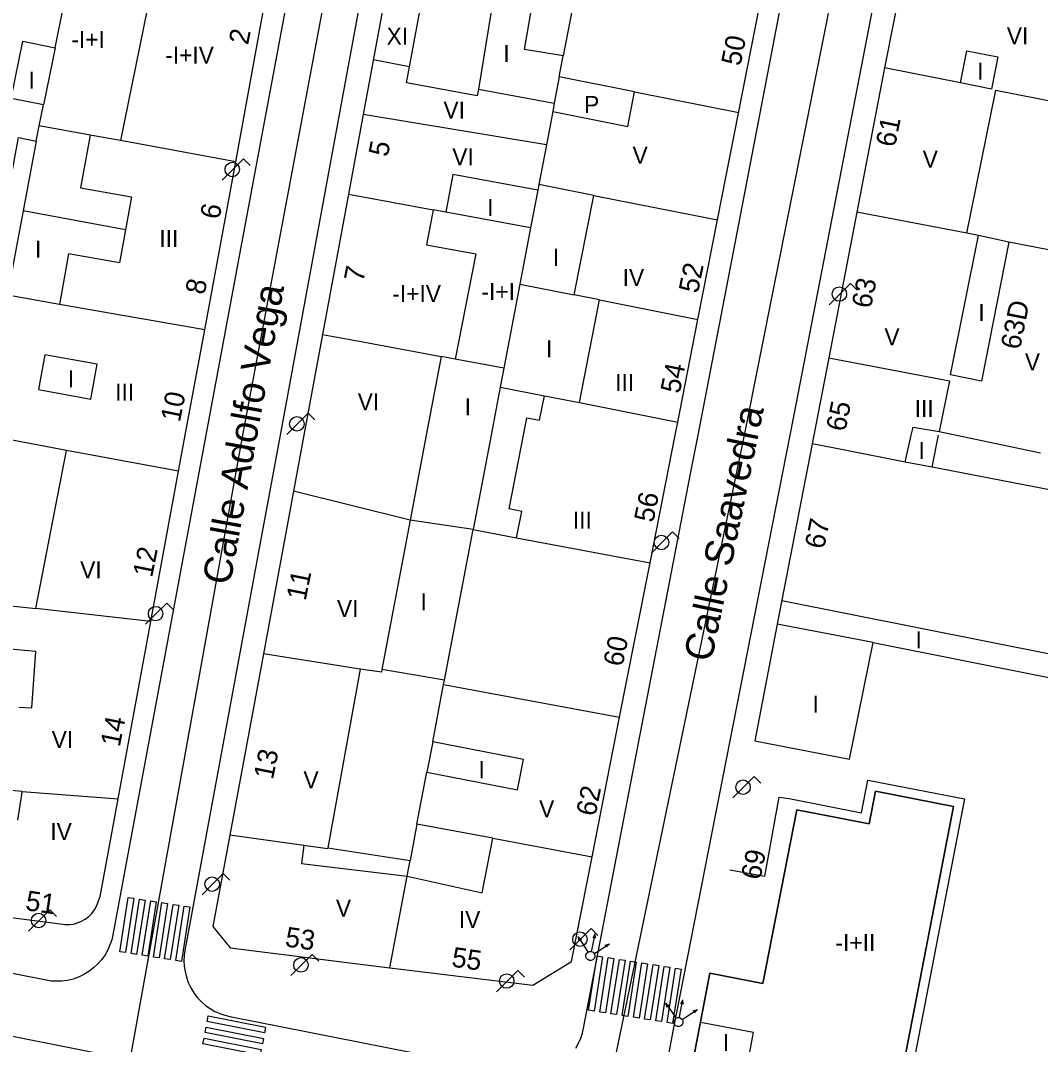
# Model space of a CAD drawing. Extents: x 282771 to 285132, y 4823109 to 4825496.
# Drawn here: x 284634.1 to 284723.9, y 4823241.9 to 4823332.1 of the extents above; entities that cross this region are included whole.
import ezdxf

# ---------------------------------------------------------------- set-up
doc = ezdxf.new("R2010")
doc.units = 0
for name, color, linetype in [('ACERA-BORDILLO', 7, 'Continuous'), ('ACERA-INTERIOR', 7, 'Continuous'), ('CALLE-EJE', 7, 'Continuous'), ('CALLE-TEXTO', 7, 'Continuous'), ('COLEGIO-AREA', 7, 'Continuous'), ('EDIFICIO', 7, 'Continuous'), ('FAROLA', 7, 'Continuous'), ('INTERIOR-EDIFICIO', 7, 'Continuous'), ('MEDIANERA', 7, 'Continuous'), ('NUM-PORTAL', 7, 'Continuous'), ('PASO-PEATONES', 7, 'Continuous'), ('SEMAFORO', 7, 'Continuous'), ('SENAL-VIARIA', 7, 'Continuous'), ('TXT-ALTURA-EDIFICIO', 7, 'Continuous')]:
    doc.layers.add(name, color=color, linetype=linetype)

msp = doc.modelspace()

# ---------------------------------------------------------------- linework, layer by layer
at = {"layer": 'ACERA-BORDILLO'}
for points in [[(284659.97, 4823346.852), (284653.401, 4823311.617), (284650.411, 4823295.547), (284648.591, 4823285.757), (284642.217, 4823251.538), (284642.115, 4823251.097), (284641.967, 4823250.653), (284641.772, 4823250.213), (284641.529, 4823249.783), (284641.238, 4823249.37), (284640.902, 4823248.983), (284640.524, 4823248.629), (284640.108, 4823248.315), (284639.662, 4823248.045), (284639.194, 4823247.825), (284638.71, 4823247.655), (284638.219, 4823247.538), (284637.729, 4823247.471), (284637.248, 4823247.453), (284636.781, 4823247.48), (284636.334, 4823247.548), (284608.839, 4823252.974), (284608.401, 4823253.081)], [(284666.165, 4823345.564), (284662.861, 4823327.588), (284656.951, 4823295.547), (284655.341, 4823286.847), (284648.568, 4823250.167), (284648.507, 4823249.724)], [(284740.841, 4823335.159), (284716.561, 4823339.873), (284716.027, 4823339.952), (284715.47, 4823339.982), (284714.895, 4823339.96), (284714.312, 4823339.88), (284713.727, 4823339.739), (284713.15, 4823339.538), (284712.591, 4823339.275), (284712.059, 4823338.955), (284711.563, 4823338.581), (284711.111, 4823338.16), (284710.708, 4823337.701), (284710.36, 4823337.21), (284710.068, 4823336.699), (284709.832, 4823336.174), (284709.653, 4823335.646), (284709.526, 4823335.121), (284702.221, 4823297.318), (284701.871, 4823295.548), (284691.54, 4823243.077), (284689.171, 4823230.261)], [(284682.996, 4823241.575), (284683.24, 4823242.002), (284683.437, 4823242.44), (284683.586, 4823242.881), (284683.692, 4823243.319), (284689.331, 4823272.537), (284693.261, 4823292.908), (284693.771, 4823295.548), (284697.531, 4823315.018), (284702.075, 4823338.608)], [(284648.507, 4823249.724), (284648.485, 4823249.263), (284648.507, 4823248.788), (284648.577, 4823248.306), (284648.695, 4823247.824), (284648.864, 4823247.348), (284649.083, 4823246.888), (284649.349, 4823246.45), (284649.658, 4823246.041), (284650.006, 4823245.668), (284650.386, 4823245.335), (284650.791, 4823245.047), (284651.213, 4823244.805), (284651.646, 4823244.609), (284652.083, 4823244.46), (284652.517, 4823244.354), (284677.814, 4823239.361)]]:
    msp.add_lwpolyline(points, dxfattribs=at)
at = {"layer": 'ACERA-INTERIOR'}
msp.add_line((284694.82, 4823248.157), (284694.822, 4823248.168), dxfattribs=at)
msp.add_lwpolyline([(284696.56, 4823257.267), (284699.66, 4823256.707), (284700.921, 4823263.657), (284701.801, 4823263.537), (284708.181, 4823262.288), (284708.741, 4823265.168), (284717.251, 4823263.508), (284712.9, 4823241.037), (284728.03, 4823237.877), (284730.11, 4823247.278), (284729.05, 4823247.498), (284734.091, 4823272.318)], dxfattribs=at)
at = {"layer": 'CALLE-EJE'}
for points in [[(284641.793, 4823229.795), (284653.681, 4823295.547), (284665.291, 4823357.538)], [(284708.533, 4823349.222), (284697.821, 4823295.548), (284682.452, 4823221.394)]]:
    msp.add_lwpolyline(points, dxfattribs=at)
at = {"layer": 'COLEGIO-AREA'}
msp.add_lwpolyline([(284694.82, 4823248.157), (284699.48, 4823247.247), (284702.47, 4823262.557), (284708.85, 4823261.307), (284709.411, 4823264.188), (284716.271, 4823262.848), (284711.92, 4823240.387), (284729.9, 4823236.637), (284732.211, 4823247.718), (284730.05, 4823248.158), (284734.501, 4823270.038), (284747.491, 4823267.678), (284737.9, 4823220.887), (284730.95, 4823222.307), (284731.77, 4823226.337), (284692.16, 4823234.387)], close=True, dxfattribs=at)
at = {"layer": 'EDIFICIO'}
for points in [[(284632.6, 4823253.157), (284637.6, 4823252.507), (284637.98, 4823252.457), (284638.36, 4823252.447), (284638.74, 4823252.497), (284639.11, 4823252.597), (284639.46, 4823252.737), (284639.79, 4823252.927), (284640.1, 4823253.167), (284640.37, 4823253.437), (284640.6, 4823253.737), (284640.79, 4823254.077), (284640.94, 4823254.457), (284641.1, 4823254.917), (284641.19, 4823255.387), (284642.69, 4823263.507), (284645.571, 4823279.147), (284648.011, 4823292.357), (284648.601, 4823295.547), (284650.311, 4823304.817), (284653.051, 4823319.608), (284657.6, 4823344.642)], [(284667.799, 4823342.813), (284664.271, 4823323.788), (284662.981, 4823316.758), (284660.691, 4823304.417)], [(284660.691, 4823304.417), (284659.051, 4823295.547), (284658.131, 4823290.607), (284655.481, 4823276.277), (284652.53, 4823260.307), (284651.04, 4823252.267), (284652.54, 4823250.387), (284666.61, 4823248.647), (284679.21, 4823247.107), (284682.63, 4823249.197), (284684.44, 4823258.427), (284686.861, 4823270.697), (284688.201, 4823277.507), (284689.541, 4823284.288), (284691.751, 4823295.548), (284691.981, 4823296.698), (284693.761, 4823305.738), (284695.491, 4823314.488), (284699.96, 4823337.189)], [(284705.281, 4823302.338), (284703.961, 4823295.548), (284703.811, 4823294.768), (284700.741, 4823278.898), (284698.771, 4823268.628), (284707.111, 4823267.008), (284709.201, 4823277.278), (284724.681, 4823274.188), (284734.091, 4823272.318), (284754.731, 4823268.208), (284759.751, 4823292.328), (284760.421, 4823295.548), (284762.361, 4823304.819), (284766.361, 4823323.959), (284764.411, 4823326.959), (284754.321, 4823328.849), (284752.971, 4823329.099), (284727.571, 4823333.938), (284713.171, 4823336.688), (284711.771, 4823335.898), (284710.211, 4823327.868), (284707.761, 4823315.168), (284705.281, 4823302.338)], [(284692.16, 4823234.387), (284731.77, 4823226.337), (284730.95, 4823222.307), (284737.9, 4823220.887), (284747.491, 4823267.678), (284734.501, 4823270.038), (284730.05, 4823248.158), (284732.21, 4823247.718), (284729.9, 4823236.637), (284711.92, 4823240.387), (284716.271, 4823262.848), (284709.411, 4823264.188), (284708.851, 4823261.308), (284702.471, 4823262.557), (284699.48, 4823247.247), (284694.82, 4823248.157), (284692.16, 4823234.387)]]:
    msp.add_lwpolyline(points, dxfattribs=at)
at = {"layer": 'FAROLA'}
for p, q in [((284653.723, 4823319.862), (284652.783, 4823318.932)), ((284654.313, 4823319.272), (284653.723, 4823319.862)), ((284652.783, 4823318.932), (284651.853, 4823317.992)), ((284707.199, 4823308.892), (284706.259, 4823307.962)), ((284707.789, 4823308.302), (284707.199, 4823308.892)), ((284706.259, 4823307.962), (284705.329, 4823307.022)), ((284659.411, 4823297.465), (284658.471, 4823296.535)), ((284660.001, 4823296.875), (284659.411, 4823297.465)), ((284658.471, 4823296.535), (284657.541, 4823295.595)), ((284691.53, 4823287.021), (284690.59, 4823286.091)), ((284692.12, 4823286.431), (284691.53, 4823287.021)), ((284690.59, 4823286.091), (284689.66, 4823285.151)), ((284646.968, 4823280.757), (284646.028, 4823279.827)), ((284647.558, 4823280.167), (284646.968, 4823280.757)), ((284646.028, 4823279.827), (284645.098, 4823278.887)), ((284698.712, 4823265.475), (284697.772, 4823264.545)), ((284699.302, 4823264.885), (284698.712, 4823265.475)), ((284697.772, 4823264.545), (284696.842, 4823263.605)), ((284651.945, 4823256.938), (284651.005, 4823256.008)), ((284652.535, 4823256.348), (284651.945, 4823256.938)), ((284651.005, 4823256.008), (284650.075, 4823255.068)), ((284636.658, 4823253.738), (284635.718, 4823252.808)), ((284637.248, 4823253.148), (284636.658, 4823253.738)), ((284635.718, 4823252.808), (284634.788, 4823251.868)), ((284684.348, 4823252.091), (284683.408, 4823251.161)), ((284684.938, 4823251.501), (284684.348, 4823252.091)), ((284683.408, 4823251.161), (284682.478, 4823250.221)), ((284659.766, 4823249.828), (284658.826, 4823248.898)), ((284660.356, 4823249.238), (284659.766, 4823249.828)), ((284658.826, 4823248.898), (284657.896, 4823247.958)), ((284677.897, 4823248.406), (284676.957, 4823247.476)), ((284678.487, 4823247.816), (284677.897, 4823248.406)), ((284676.957, 4823247.476), (284676.027, 4823246.536))]:
    msp.add_line(p, q, dxfattribs=at)
for centre in [(284652.743, 4823318.932), (284706.219, 4823307.962), (284658.431, 4823296.535), (284690.55, 4823286.091), (284645.988, 4823279.827), (284697.732, 4823264.545), (284650.965, 4823256.008), (284635.678, 4823252.808), (284683.368, 4823251.161), (284658.786, 4823248.898), (284676.917, 4823247.476)]:
    msp.add_circle(centre, 0.638, dxfattribs=at)
at = {"layer": 'INTERIOR-EDIFICIO'}
for points in [[(284646.611, 4823339.838), (284642.892, 4823321.474), (284640.213, 4823321.966), (284639.371, 4823317.327), (284643.851, 4823316.527), (284643.321, 4823313.627), (284642.801, 4823310.707), (284638.321, 4823311.507), (284637.522, 4823307.057), (284632.781, 4823307.887), (284633.271, 4823309.657), (284631.704, 4823309.955), (284632.521, 4823314.297), (284627.491, 4823315.237), (284628.051, 4823318.207), (284633.081, 4823317.267), (284633.921, 4823321.74), (284635.471, 4823321.437), (284635.741, 4823322.787), (284636.112, 4823324.627), (284633.271, 4823325.187), (284634.281, 4823330.217), (284637.128, 4823329.656), (284637.831, 4823333.138)], [(284681.9, 4823328.928), (284678.491, 4823329.508), (284679.431, 4823334.958), (284676.001, 4823335.558), (284674.421, 4823325.998), (284681.11, 4823324.768), (284680.969, 4823324.028), (284687.581, 4823322.718), (284688.181, 4823325.768), (284681.549, 4823327.078), (284681.9, 4823328.928)], [(284719.611, 4823326.008), (284716.881, 4823326.548), (284717.441, 4823329.388), (284720.171, 4823328.858), (284719.611, 4823326.008)], [(284727.851, 4823311.228), (284721.141, 4823312.538), (284718.741, 4823300.288), (284716.011, 4823300.838), (284718.491, 4823313.118), (284717.441, 4823313.318), (284720.001, 4823325.928), (284725.831, 4823324.778)], [(284661.138, 4823259.108), (284659.034, 4823259.401), (284658.85, 4823257.817), (284668.14, 4823256.707), (284674.74, 4823255.257), (284675.701, 4823260.053), (284669.01, 4823261.297), (284669.882, 4823265.857), (284677.86, 4823264.307), (284678.38, 4823266.997), (284670.397, 4823268.548), (284671.361, 4823273.587), (284671.421, 4823273.957), (284672.661, 4823280.457), (284672.721, 4823280.747), (284673.951, 4823287.227), (284677.791, 4823286.503), (284678.241, 4823288.828), (284677.121, 4823289.048), (284678.381, 4823295.548), (284678.691, 4823297.078), (284679.801, 4823296.858), (284680.232, 4823299.013), (284683.322, 4823298.404), (284685.101, 4823307.45), (284682.871, 4823307.891), (284684.592, 4823316.641), (284679.751, 4823317.598), (284679.657, 4823317.107), (284672.171, 4823318.488), (284671.553, 4823315.176), (284670.432, 4823315.383), (284669.861, 4823312.298), (284674.181, 4823311.498), (284672.371, 4823302.231), (284671.141, 4823302.461), (284669.821, 4823295.547), (284668.411, 4823288.067), (284665.911, 4823274.917), (284665.871, 4823274.667), (284664.011, 4823274.947), (284661.15, 4823259.197)], [(284636.231, 4823302.607), (284635.681, 4823299.557), (284640.291, 4823298.717), (284640.841, 4823301.777), (284636.231, 4823302.607)], [(284632.421, 4823280.606), (284635.431, 4823280.27), (284638.141, 4823294.198), (284630.371, 4823295.647)], [(284727.621, 4823290.178), (284714.391, 4823292.728), (284712.011, 4823293.168), (284712.541, 4823295.548), (284712.711, 4823296.258), (284715.021, 4823295.868), (284716.541, 4823295.548), (284723.951, 4823293.998)], [(284633.94, 4823271.597), (284635.09, 4823271.527), (284635.43, 4823276.487), (284631.84, 4823276.817)], [(284633.86, 4823261.637), (284634.2, 4823263.897), (284634.24, 4823264.177), (284631.39, 4823264.417)]]:
    msp.add_lwpolyline(points, dxfattribs=at)
at = {"layer": 'MEDIANERA'}
for p, q in [((284683.935, 4823339.647), (284681.9, 4823328.928)), ((284637.128, 4823329.656), (284636.112, 4823324.627)), ((284668.361, 4823327.978), (284665.161, 4823328.578)), ((284681.549, 4823327.078), (284681.11, 4823324.768)), ((284716.881, 4823326.548), (284710.211, 4823327.868)), ((284688.181, 4823325.768), (284697.351, 4823323.958)), ((284680.411, 4823321.088), (284664.271, 4823323.788)), ((284680.969, 4823324.028), (284680.411, 4823321.088)), ((284640.213, 4823321.966), (284635.741, 4823322.787)), ((284635.471, 4823321.437), (284634.322, 4823315.287)), ((284653.051, 4823319.608), (284642.892, 4823321.474)), ((284680.411, 4823321.088), (284679.751, 4823317.598)), ((284679.657, 4823317.107), (284679.021, 4823313.798)), ((284684.592, 4823316.641), (284695.491, 4823314.488)), ((284634.322, 4823315.287), (284633.271, 4823309.657)), ((284643.321, 4823313.627), (284634.322, 4823315.287)), ((284679.021, 4823313.798), (284671.553, 4823315.176)), ((284717.441, 4823313.318), (284707.761, 4823315.168)), ((284679.021, 4823313.798), (284678.081, 4823308.838)), ((284721.141, 4823312.538), (284718.491, 4823313.118)), ((284678.081, 4823308.838), (284676.661, 4823301.428)), ((284678.081, 4823308.838), (284682.871, 4823307.891)), ((284685.101, 4823307.45), (284693.761, 4823305.738)), ((284650.311, 4823304.817), (284637.522, 4823307.057)), ((284676.661, 4823301.428), (284672.371, 4823302.231)), ((284676.661, 4823301.428), (284676.351, 4823299.778)), ((284676.351, 4823299.778), (284680.232, 4823299.013)), ((284683.322, 4823298.404), (284691.981, 4823296.698)), ((284714.391, 4823292.728), (284714.951, 4823295.548)), ((284648.011, 4823292.357), (284638.141, 4823294.198)), ((284677.791, 4823286.503), (284689.541, 4823284.288)), ((284645.571, 4823279.147), (284635.431, 4823280.27)), ((284725.041, 4823276.188), (284701.141, 4823280.958)), ((284709.201, 4823277.278), (284700.741, 4823278.898)), ((284664.011, 4823274.947), (284655.481, 4823276.277)), ((284671.421, 4823273.957), (284665.911, 4823274.917)), ((284671.361, 4823273.587), (284686.861, 4823270.697)), ((284670.397, 4823268.548), (284669.882, 4823265.857)), ((284634.24, 4823264.177), (284642.69, 4823263.507)), ((284669.01, 4823261.297), (284668.4, 4823258.097)), ((284659.034, 4823259.401), (284652.53, 4823260.307)), ((284675.701, 4823260.053), (284684.44, 4823258.427)), ((284661.15, 4823259.197), (284668.4, 4823258.097))]:
    msp.add_line(p, q, dxfattribs=at)
for points in [[(284668.361, 4823327.978), (284669.361, 4823333.338), (284666.161, 4823333.938)], [(284674.421, 4823325.998), (284674.311, 4823325.418), (284668.101, 4823326.568), (284668.361, 4823327.978)], [(284662.981, 4823316.758), (284666.651, 4823316.08), (284670.432, 4823315.383)], [(284660.691, 4823304.417), (284664.242, 4823303.753), (284671.141, 4823302.461)], [(284705.281, 4823302.338), (284715.921, 4823300.338), (284715.021, 4823295.868)], [(284676.351, 4823299.778), (284675.541, 4823295.548), (284673.951, 4823287.227), (284668.411, 4823288.067), (284658.131, 4823290.607)], [(284712.011, 4823293.168), (284706.701, 4823294.208), (284703.811, 4823294.768)], [(284666.61, 4823248.647), (284668.14, 4823256.707), (284668.4, 4823258.097)], [(284698.13, 4823240.127), (284698.65, 4823242.937), (284693.98, 4823243.837)]]:
    msp.add_lwpolyline(points, dxfattribs=at)
at = {"layer": 'PASO-PEATONES'}
for points in [[(284642.83, 4823250.055), (284643.576, 4823254.843), (284644.07, 4823254.766), (284643.324, 4823249.978)], [(284643.818, 4823249.901), (284644.564, 4823254.689), (284645.058, 4823254.612), (284644.312, 4823249.824)], [(284644.806, 4823249.747), (284645.552, 4823254.535), (284646.046, 4823254.458), (284645.3, 4823249.67)], [(284645.794, 4823249.593), (284646.54, 4823254.381), (284647.034, 4823254.304), (284646.288, 4823249.516)], [(284646.782, 4823249.439), (284647.528, 4823254.227), (284648.022, 4823254.15), (284647.276, 4823249.362)], [(284647.77, 4823249.285), (284648.516, 4823254.073), (284649.01, 4823253.996), (284648.264, 4823249.208)], [(284684.124, 4823244.901), (284684.87, 4823249.689), (284685.364, 4823249.612), (284684.618, 4823244.824)], [(284685.112, 4823244.747), (284685.858, 4823249.535), (284686.352, 4823249.458), (284685.606, 4823244.67)], [(284686.1, 4823244.593), (284686.846, 4823249.381), (284687.34, 4823249.304), (284686.594, 4823244.516)], [(284687.088, 4823244.439), (284687.834, 4823249.227), (284688.328, 4823249.15), (284687.582, 4823244.362)], [(284688.076, 4823244.285), (284688.822, 4823249.073), (284689.316, 4823248.996), (284688.57, 4823244.208)], [(284689.064, 4823244.131), (284689.81, 4823248.92), (284690.304, 4823248.843), (284689.558, 4823244.055)], [(284690.052, 4823243.978), (284690.798, 4823248.766), (284691.292, 4823248.689), (284690.546, 4823243.901)], [(284691.04, 4823243.824), (284691.786, 4823248.612), (284692.28, 4823248.535), (284691.534, 4823243.747)], [(284650.531, 4823243.917), (284650.624, 4823244.408), (284655.669, 4823243.41), (284655.576, 4823242.918)], [(284650.346, 4823242.934), (284650.438, 4823243.426), (284655.483, 4823242.427), (284655.391, 4823241.936)], [(284650.16, 4823241.951), (284650.253, 4823242.443), (284655.298, 4823241.444), (284655.205, 4823240.953)]]:
    msp.add_lwpolyline(points, close=True, dxfattribs=at)
at = {"layer": 'SEMAFORO'}
for p, q in [((284683.215, 4823251.373), (284683.86, 4823250.362)), ((284683.215, 4823251.373), (284683.503, 4823251.107)), ((284683.335, 4823250.999), (284683.215, 4823251.373)), ((284684.461, 4823250.46), (284684.721, 4823251.634)), ((284684.528, 4823251.286), (284684.721, 4823251.634)), ((284684.749, 4823251.237), (284684.721, 4823251.634)), ((284684.376, 4823250.074), (284684.461, 4823250.46)), ((284684.965, 4823250.117), (284685.976, 4823250.763)), ((284685.602, 4823250.643), (284685.976, 4823250.763)), ((284685.71, 4823250.474), (284685.976, 4823250.763)), ((284683.86, 4823250.362), (284684.075, 4823250.024)), ((284684.628, 4823249.902), (284684.965, 4823250.117)), ((284690.936, 4823245.528), (284691.605, 4823244.532)), ((284690.936, 4823245.528), (284691.231, 4823245.268)), ((284691.065, 4823245.157), (284690.936, 4823245.528)), ((284692.203, 4823244.644), (284692.436, 4823245.824)), ((284692.251, 4823245.471), (284692.436, 4823245.824)), ((284692.473, 4823245.427), (284692.436, 4823245.824)), ((284692.715, 4823244.313), (284693.711, 4823244.981)), ((284693.34, 4823244.853), (284693.711, 4823244.981)), ((284693.451, 4823244.687), (284693.711, 4823244.981)), ((284691.605, 4823244.532), (284691.827, 4823244.199)), ((284692.127, 4823244.256), (284692.203, 4823244.644)), ((284692.382, 4823244.09), (284692.715, 4823244.313))]:
    msp.add_line(p, q, dxfattribs=at)
for centre, ratio in [((284684.29, 4823249.687), 0.999978), ((284692.05, 4823243.867), 0.999979)]:
    msp.add_ellipse(centre, major_axis=(0.232, 0.326), ratio=ratio, dxfattribs=at)
at = {"layer": 'SENAL-VIARIA'}
msp.add_line((284610.275, 4823247.176), (284648.912, 4823239.551), dxfattribs=at)

# ---------------------------------------------------------------- texts
at = {"layer": 'CALLE-TEXTO'}
for s, rotation, p in [('Calle Adolfo Vega', 79.75172, (284652.549, 4823282.262)), ('Calle Saavedra', 78.29071, (284694.94, 4823275.49))]:
    msp.add_text(s, height=2.5, rotation=rotation, dxfattribs=at).set_placement(p)
at = {"layer": 'NUM-PORTAL'}
for s, rotation, p in [('2', 78.56954, (284654.123, 4823329.843)), ('50', 78.56955, (284697.502, 4823327.982)), ('61', 78.56955, (284711.118, 4823320.827)), ('5', 78.56954, (284666.43, 4823319.978)), ('6', 78.56954, (284651.591, 4823314.466)), ('7', 78.56954, (284664.271, 4823308.953)), ('52', 78.56955, (284693.762, 4823307.964)), ('8', 78.56954, (284650.29, 4823307.841)), ('63', 78.56955, (284708.995, 4823306.63)), ('63D', 78.56955, (284722.126, 4823303.001)), ('54', 78.56955, (284692.151, 4823299.131)), ('10', 78.56954, (284648.122, 4823296.622)), ('65', 78.56955, (284706.745, 4823295.787)), ('56', 78.56955, (284689.829, 4823287.778)), ('67', 78.56955, (284704.866, 4823285.442)), ('12', 78.56954, (284645.671, 4823282.953)), ('11', 78.56954, (284659.199, 4823280.896)), ('60', 78.56955, (284687.119, 4823275.096)), ('14', 78.56954, (284642.823, 4823268.031)), ('13', 78.56954, (284656.315, 4823265.149)), ('62', 78.56955, (284684.727, 4823261.917)), ('69', 78.56955, (284699.255, 4823256.31)), ('51', 351.7205, (284634.456, 4823253.726)), ('53', 351.7205, (284657.321, 4823250.536)), ('55', 351.7205, (284671.995, 4823248.757))]:
    msp.add_text(s, height=1.75, rotation=rotation, dxfattribs=at).set_placement(p)
at = {"layer": 'TXT-ALTURA-EDIFICIO'}
for s, rotation, p in [('-I+I', 0.00059, (284638.558, 4823329.638)), ('XI', 0.00059, (284666.335, 4823329.928)), ('VI', 0.00059, (284720.972, 4823329.948)), ('-I+IV', 0.00059, (284646.829, 4823328.258)), ('I', 0.00059, (284676.62, 4823328.388)), ('I', 0.00059, (284718.36, 4823326.828)), ('I', 0.00059, (284634.79, 4823326.037)), ('P', 0.00059, (284683.736, 4823323.908)), ('VI', 0.00059, (284671.341, 4823323.418)), ('VI', 0.00059, (284672.121, 4823319.298)), ('V', 0.00059, (284688.002, 4823319.438)), ('V', 0.00059, (284713.562, 4823319.088)), ('I', 0.00059, (284675.19, 4823314.838)), ('III', 0.00059, (284646.319, 4823312.107)), ('I', 0.00059, (284635.36, 4823311.167)), ('I', 0.00059, (284680.98, 4823310.448)), ('IV', 0.00059, (284687.132, 4823308.668)), ('-I+IV', 0.00059, (284666.833, 4823307.25)), ('-I+I', 0.00059, (284674.691, 4823307.428)), ('I', 0.00059, (284718.46, 4823305.588)), ('V', 0.00059, (284710.192, 4823303.448)), ('I', 0.00059, (284680.38, 4823302.388)), ('V', 0.00059, (284722.562, 4823301.248)), ('I', 0.00059, (284638.26, 4823299.757)), ('III', 0.00059, (284686.479, 4823299.438)), ('III', 0.00059, (284642.419, 4823298.587)), ('VI', 0.00059, (284663.791, 4823297.737)), ('I', 0.00059, (284673.21, 4823297.288)), ('III', 0.00059, (284712.859, 4823297.128)), ('I', 0.00059, (284713.19, 4823293.448)), ('III', 0.00059, (284682.749, 4823287.308)), ('VI', 0.00059, (284639.341, 4823282.927)), ('VI', 0.00059, (284661.961, 4823279.527)), ('I', 0.00059, (284669.33, 4823280.107)), ('I', 0.00059, (284712.93, 4823276.758)), ('I', 0.00059, (284703.86, 4823271.098)), ('VI', 0.00059, (284636.831, 4823267.997)), ('I', 0.00059, (284674.439, 4823265.337)), ('V', 0.00059, (284659.012, 4823264.437)), ('V', 0.00059, (284679.772, 4823261.887)), ('IV', 0.00059, (284636.711, 4823259.887)), ('V', 0.00059, (284661.871, 4823253.147)), ('IV', 0.00059, (284672.701, 4823252.147)), ('-I+II', 0.00059, (284705.877, 4823250.107)), ('I', 0.00058, (284695.949, 4823241.307))]:
    msp.add_text(s, height=1.5, rotation=rotation, dxfattribs=at).set_placement(p)

doc.saveas('drawing.dxf')
